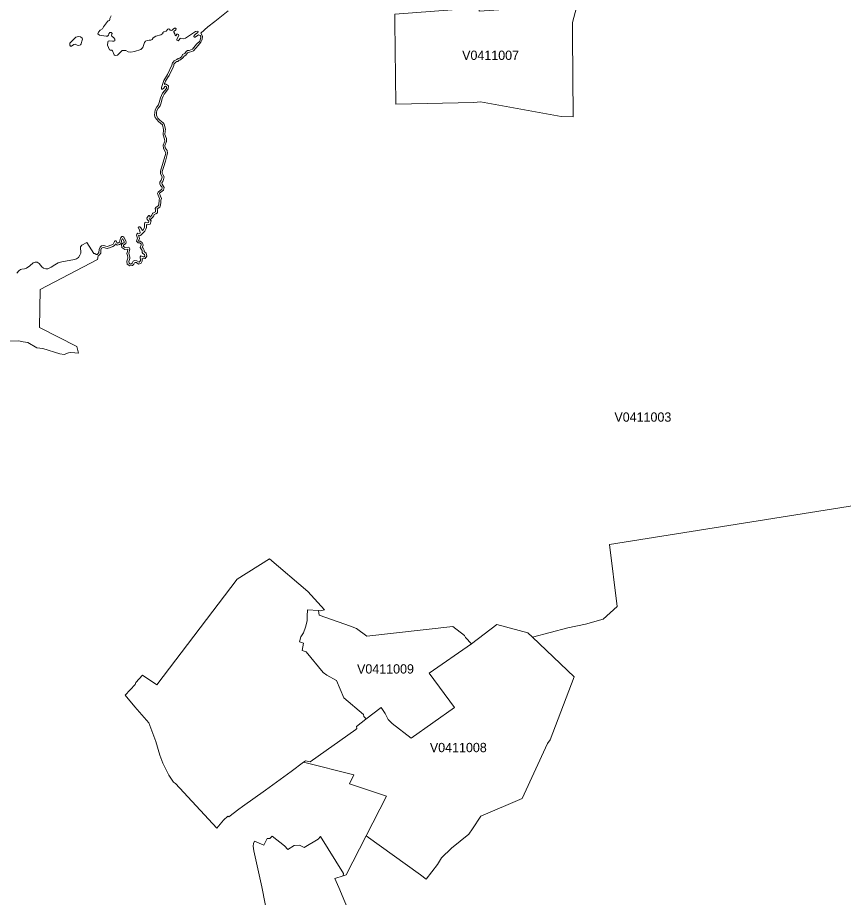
# Model space of a CAD drawing. Extents: x 369010 to 735936, y 6377141 to 6616555.
# Drawn here: x 487749 to 496599, y 6502874 to 6512310 of the extents above; entities that cross this region are included whole.
import ezdxf
from ezdxf.enums import TextEntityAlignment as Align

# ---------------------------------------------------------------- set-up
doc = ezdxf.new("R2010")
doc.units = 0
doc.header["$LTSCALE"] = 40
doc.layers.add('3', color=7, linetype='Continuous', lineweight=13)
doc.layers.add('4', color=7, linetype='Continuous')

msp = doc.modelspace()

# ---------------------------------------------------------------- linework, layer by layer
at = {"layer": '3'}
for points in [[(493314.14, 6512741.56), (493328.2, 6512449.77), (493329.53, 6512422.63), (492695.81, 6512378.44), (492695.81, 6512421.8), (492640.7, 6512411.87), (491791.17, 6512346.5), (491790.17, 6512261.93), (491801.1, 6511381.94), (492639.21, 6511401.14), (492710.38, 6511405.11), (493575.3, 6511248.71), (493702.9, 6511247.55), (493696.95, 6512120.42), (493696.12, 6512259.28), (493779.04, 6512568.27), (493662.85, 6512593.93), (493601.28, 6512629.18), (493519.69, 6512662.45), (493416.25, 6512689.26)], [(488444.84, 6512079.04), (488441.53, 6512090.8), (488422.17, 6512104.86), (488400.82, 6512109), (488372.85, 6512099.24), (488307.8, 6512035.02), (488307.47, 6512015.99), (488315.09, 6512004.24), (488325.18, 6512004.24), (488351.5, 6512022.44), (488366.06, 6512024.43), (488388.24, 6512013.51), (488403.13, 6512011.19), (488424.15, 6512018.47), (488429.78, 6512028.07), (488435.9, 6512056.37)], [(490810.72, 6504323.69), (490811.22, 6504324.19), (490833.56, 6504339.09), (490884.54, 6504329.65), (491374.43, 6504675.89), (491384.69, 6504684.66), (491381.05, 6504706.5), (491481.01, 6504786.77), (491478.03, 6504795.55), (491458.34, 6504815.9), (491454.04, 6504834.94), (491243.51, 6505015.5), (491165.4, 6505200.04), (491060.8, 6505258.13), (491022.9, 6505285.11), (490841.17, 6505507.54), (490796.65, 6505521.45), (490814.2, 6505600.23), (490770.34, 6505614.13), (490784.57, 6505667.09), (490810.89, 6505711.61), (490832.73, 6505770.69), (490850.28, 6505840.04), (490853.26, 6505891.02), (490854.75, 6505958.21), (490974.9, 6505949.77), (490991.12, 6505948.61), (491036.3, 6505958.21), (490858.72, 6506156.32), (490448.27, 6506503.88), (490101.7, 6506287.89), (489241.58, 6505155.52), (489085.84, 6505258.13), (489017.32, 6505177.86), (489007.06, 6505158.16), (488901.96, 6505042.81), (489004.08, 6504916.69), (489156.34, 6504744.74), (489229.99, 6504547.12), (489271.2, 6504398.5), (489306.12, 6504314.76), (489369.68, 6504183.35), (489417.84, 6504110.36), (489442.33, 6504095.46), (489885.06, 6503615.34), (489954.4, 6503701.4), (490001.08, 6503745.92), (490012, 6503736.49), (490118.58, 6503821.06), (490157.15, 6503847.37), (490403.75, 6504023.97), (490679.15, 6504224.23)], [(491481.01, 6504786.77), (491646.35, 6504909.91), (491688.72, 6504846.02), (491721.32, 6504781.48), (491761.54, 6504738.61), (491964.78, 6504581.05), (492429.02, 6504911.89), (492160.74, 6505277.33), (492611.57, 6505594.43), (492548.35, 6505662.12), (492537.42, 6505683.14), (492412.8, 6505778.97), (491491.77, 6505674.04), (491380.72, 6505756.63), (491316.83, 6505782.28), (490981.36, 6505900.62), (490974.9, 6505949.77), (490854.75, 6505958.21), (490853.26, 6505891.02), (490850.28, 6505840.04), (490832.73, 6505770.69), (490810.89, 6505711.61), (490784.57, 6505667.09), (490770.34, 6505614.13), (490814.2, 6505600.23), (490796.65, 6505521.45), (490841.17, 6505507.54), (491022.9, 6505285.11), (491060.8, 6505258.13), (491165.4, 6505200.04), (491243.51, 6505015.5), (491454.04, 6504834.94), (491458.34, 6504815.9), (491478.03, 6504795.55)], [(492611.57, 6505594.43), (492160.74, 6505277.33), (492429.02, 6504911.89), (491964.78, 6504581.05), (491761.54, 6504738.61), (491721.32, 6504781.48), (491688.72, 6504846.02), (491646.35, 6504909.91), (491481.01, 6504786.77), (491381.05, 6504706.5), (491384.69, 6504684.66), (491374.43, 6504675.89), (490884.54, 6504329.65), (490833.56, 6504339.09), (490811.22, 6504324.19), (490810.72, 6504323.69), (491353.41, 6504186.99), (491304.25, 6504092.98), (491701.96, 6503958.43), (491482.67, 6503532.58), (492064.91, 6503116.67), (492128.46, 6503069.83), (492250.11, 6503227.23), (492292.31, 6503299.22), (492399.73, 6503403.66), (492582.94, 6503553.11), (492625.14, 6503608.05), (492714.02, 6503746.42), (493157.57, 6503936.25), (493425.85, 6504524.45), (493456.47, 6504565.33), (493712.67, 6505239.1), (493268.46, 6505663.78), (493216.16, 6505710.95), (492885.65, 6505802.14)]]:
    msp.add_lwpolyline(points, close=True, dxfattribs=at)
for points in [[(493779.04, 6512568.27), (493696.12, 6512259.28), (493696.95, 6512120.42), (493702.9, 6511247.55), (493575.3, 6511248.71), (492710.38, 6511405.11), (492639.21, 6511401.14), (491801.1, 6511381.94), (491790.17, 6512261.93), (491791.17, 6512346.5)], [(489242.57, 6511246.23), (489237.28, 6511264.77), (489238.27, 6511291.41), (489241.58, 6511315.08), (489256.31, 6511340.07), (489276.17, 6511364.4), (489286.26, 6511397), (489297.68, 6511443.84), (489308.77, 6511467.51), (489317.88, 6511489.52), (489345.68, 6511520.63), (489362.23, 6511544.63), (489364.38, 6511578.56), (489335.09, 6511600.08), (489321.19, 6511591.64), (489323.83, 6511601.9), (489333.1, 6511627.88), (489354.95, 6511663.63), (489372.99, 6511690.28), (489414.86, 6511780.14), (489421.81, 6511796.7), (489422.81, 6511809.27), (489423.8, 6511811.92), (489430.75, 6511817.05), (489439.19, 6511828.64), (489445.31, 6511831.29), (489455.57, 6511838.57), (489464.84, 6511840.72), (489478.91, 6511852.8), (489495.13, 6511857.27), (489523.93, 6511881.93), (489531.87, 6511897.98), (489552.89, 6511908.58), (489570.43, 6511933.4), (489577.05, 6511937.37), (489592.28, 6511938.7), (489616.28, 6511945.98), (489634.98, 6511955.08), (489658.15, 6511980.57), (489682.48, 6512012.02), (489698.2, 6512028.07), (489712.77, 6512044.95), (489723.36, 6512068.78), (489727.99, 6512079.38), (489729.98, 6512112.64), (489711.44, 6512142.76), (489785.92, 6512210.46), (489863.54, 6512267.72), (490006.37, 6512383.24)], [(490006.37, 6512383.24), (489863.54, 6512267.72), (489785.92, 6512210.46), (489711.44, 6512142.76), (489729.98, 6512112.64), (489727.99, 6512079.38), (489723.36, 6512068.78), (489712.77, 6512044.95), (489698.2, 6512028.07), (489682.48, 6512012.02), (489658.15, 6511980.57), (489634.98, 6511955.08), (489616.28, 6511945.98), (489592.28, 6511938.7), (489577.05, 6511937.37), (489570.43, 6511933.4), (489552.89, 6511908.58), (489531.87, 6511897.98), (489523.93, 6511881.93), (489495.13, 6511857.27), (489478.91, 6511852.8), (489464.84, 6511840.72), (489455.57, 6511838.57), (489445.31, 6511831.29), (489439.19, 6511828.64), (489430.75, 6511817.05), (489423.8, 6511811.92), (489422.81, 6511809.27), (489421.81, 6511796.7), (489414.86, 6511780.14), (489372.99, 6511690.28), (489354.95, 6511663.63), (489333.1, 6511627.88), (489323.83, 6511601.9), (489321.19, 6511591.64), (489335.09, 6511600.08), (489364.38, 6511578.56), (489362.23, 6511544.63), (489345.68, 6511520.63), (489317.88, 6511489.52), (489308.77, 6511467.51), (489297.68, 6511443.84), (489286.26, 6511397), (489276.17, 6511364.4), (489256.31, 6511340.07), (489241.58, 6511315.08)], [(488750.69, 6512328.79), (488737.29, 6512301.98), (488738.12, 6512288.08), (488732.82, 6512280.46), (488719.74, 6512276.33), (488711.8, 6512269.71), (488670.26, 6512211.78), (488659.5, 6512189.27), (488635.01, 6512176.53), (488614.48, 6512152.86), (488609.85, 6512135.48), (488625.74, 6512122.08), (488696.41, 6512110.33), (488711.8, 6512111.81), (488722.56, 6512123.07), (488726.7, 6512136.47), (488736.46, 6512151.37), (488751.36, 6512149.22), (488761.12, 6512140.12), (488756.49, 6512122.57), (488757.48, 6512110.33), (488778.99, 6512092.45), (488790.75, 6512077.56), (488789.75, 6512062.16), (488778.5, 6512057.03), (488766.25, 6512056.04), (488734.31, 6512061.67), (488718.42, 6512059.02), (488713.95, 6512045.78), (488711.3, 6512014), (488733.81, 6511965.84), (488740.1, 6511959.55), (488756.98, 6511960.21), (488764.1, 6511952.93), (488785.12, 6511911.39), (488794.88, 6511904.27), (488820.04, 6511906.26), (488851.82, 6511940.68), (488868.7, 6511956.08), (488875.32, 6511958.06), (488909.74, 6511958.06), (488931.75, 6511942.17), (488962.54, 6511938.53), (489001.93, 6511946.31), (489020.96, 6511955.08), (489046.12, 6511959.72), (489069.62, 6511969.32), (489090.64, 6511988.35), (489110.17, 6512041.64), (489120.43, 6512057.03), (489136.81, 6512066.3), (489157.83, 6512069.28), (489175.71, 6512067.29), (489190.6, 6512076.07), (489201.86, 6512094.44), (489231.15, 6512109.33), (489284.44, 6512125.72), (489303.31, 6512137.96), (489306.46, 6512149.88), (489315.23, 6512157.49), (489339.72, 6512164.11), (489358.26, 6512187.28), (489366.37, 6512191.42), (489376.13, 6512187.78)], [(489376.13, 6512187.78), (489383.91, 6512176.53), (489395.17, 6512172.89), (489406.42, 6512177.02), (489415.03, 6512187.28), (489428.93, 6512196.55), (489441.84, 6512196.55), (489446.31, 6512190.76), (489443.82, 6512180), (489422.31, 6512162.62), (489421.32, 6512152.86), (489433.56, 6512134.49), (489436.71, 6512116.45), (489443.33, 6512114.46), (489456.57, 6512132.83), (489464.84, 6512132.83), (489474.28, 6512127.7), (489475.27, 6512119.43), (489455.74, 6512078.38), (489456.73, 6512067.63), (489467.49, 6512062), (489476.26, 6512067.13), (489490.17, 6512086.16), (489498.27, 6512089.14), (489529.56, 6512084.01), (489546.93, 6512090.8), (489656.66, 6512159.98), (489676.19, 6512164.61), (489685.29, 6512159.98), (489680.83, 6512151.2), (489653.52, 6512133.83), (489639.78, 6512118.43), (489638.29, 6512105.69), (489643.26, 6512099.9), (489651.04, 6512099.9), (489688.94, 6512124.56), (489703.33, 6512118.43), (489713.1, 6512105.69), (489709.95, 6512083.51), (489700.19, 6512056.87), (489667.42, 6512025.09), (489622.9, 6511971.3), (489588.47, 6511958.56), (489570.6, 6511956.9), (489556.37, 6511948.3), (489539.49, 6511924.13), (489516.98, 6511912.88), (489507.71, 6511894.34), (489485.7, 6511875.48), (489469.31, 6511870.84), (489455.41, 6511859.09), (489426.28, 6511844.69), (489416.52, 6511831.29), (489406.75, 6511824.17), (489402.12, 6511801.66), (489355.44, 6511700.21), (489315.06, 6511636.65), (489291.89, 6511559.69), (489291.89, 6511541.32), (489302.65, 6511541.32), (489315.56, 6511554.07), (489324.66, 6511570.45), (489333.93, 6511576.08), (489343.69, 6511568.96), (489342.7, 6511551.42), (489300.66, 6511500.28), (489278.65, 6511450.46), (489258.29, 6511374.16), (489239.76, 6511351.49), (489222.38, 6511321.86), (489217.25, 6511262.28), (489224.37, 6511237.29), (489258.29, 6511196.74), (489299.67, 6511159.34), (489312.08, 6511111.67), (489306.95, 6511054.24), (489323.34, 6511007.57), (489324.83, 6510984.07), (489307.45, 6510940.38), (489312.08, 6510906.12), (489331.61, 6510875.33), (489335.58, 6510856.8), (489278.15, 6510661.5), (489278.82, 6510638), (489299.17, 6510599.11), (489287.42, 6510565.18), (489274.18, 6510545.82), (489272.53, 6510526.29), (489279.31, 6510510.89), (489293.55, 6510495.5), (489298.68, 6510484.74), (489294.54, 6510470.35), (489253.16, 6510437.58), (489248.03, 6510423.67), (489268.06, 6510368.89), (489263.92, 6510354), (489261.44, 6510302.19), (489255.81, 6510290.94), (489228.17, 6510274.06), (489223.04, 6510263.8)], [(489241.58, 6511315.08), (489238.27, 6511291.41), (489237.28, 6511264.77), (489242.57, 6511246.23), (489252.67, 6511232.49), (489272.2, 6511211.14), (489307.12, 6511181.19), (489317.88, 6511168.94), (489332.11, 6511113.99), (489331.45, 6511092.81), (489327.31, 6511056.06), (489331.94, 6511039.85), (489343.03, 6511012.04), (489345.02, 6510980.76), (489327.97, 6510937.89), (489331.28, 6510913.07), (489350.31, 6510883.11), (489356.27, 6510856.3), (489332.27, 6510770.57), (489310.76, 6510704.04), (489298.35, 6510659.02), (489298.68, 6510642.14), (489304.3, 6510628.73), (489320.69, 6510602.42), (489313.57, 6510573.29), (489303.97, 6510553.93), (489293.71, 6510538.86), (489292.88, 6510529.6), (489296.19, 6510521.98), (489310.26, 6510506.92), (489320.03, 6510486.57), (489312.08, 6510458.76), (489270.04, 6510425.33), (489269.38, 6510423.51), (489280.8, 6510395.7), (489288.91, 6510369.06), (489283.78, 6510350.52), (489282.46, 6510332.32), (489281.3, 6510297.23), (489271.2, 6510276.87), (489244.39, 6510260.49), (489247.21, 6510248.41), (489246.38, 6510217.46), (489229.5, 6510205.37), (489210.96, 6510196.77), (489206.99, 6510183.36), (489195.9, 6510166.65), (489174.22, 6510146.29), (489157.83, 6510154.56), (489178.52, 6510130.07), (489168.09, 6510094.49), (489138.97, 6510088.2), (489128.54, 6510092.17), (489129.7, 6510076.28), (489128.54, 6510057.91), (489122.58, 6510039.7), (489111.66, 6510018.52), (489066.81, 6509974.17), (489044.13, 6509975.49), (489048.93, 6509964.9), (489055.22, 6509941.4), (489045.12, 6509915.91), (489048.93, 6509913.43), (489062.83, 6509912.76), (489084.18, 6509896.54), (489091.63, 6509884.46), (489094.28, 6509870.73), (489087.66, 6509850.86), (489085.01, 6509845.07), (489093.95, 6509836.63), (489103.22, 6509815.78), (489104.04, 6509797.74), (489107.19, 6509796.74), (489125.39, 6509782.18), (489134.83, 6509749.74), (489115.3, 6509727.56), (489091.47, 6509723.1), (489083.85, 6509726.74), (489084.51, 6509699.43), (489072.27, 6509677.75), (489047.94, 6509664.67), (489031.39, 6509677.91), (489021.46, 6509683.21), (489007.06, 6509684.2), (489001.93, 6509681.55), (488994.48, 6509664.51), (488978.59, 6509649.61), (488951.95, 6509646.3), (488924.14, 6509666.33), (488918.85, 6509696.28), (488925.3, 6509718.79), (488931.42, 6509730.21), (488931.26, 6509737.99), (488927.12, 6509758.68), (488920, 6509779.37), (488925.8, 6509802.54), (488929.27, 6509827.03), (488896.83, 6509824.55), (488864.39, 6509843.09), (488861.75, 6509877.35)], [(488891.21, 6509899.03), (488888.06, 6509896.05), (488877.3, 6509890.25), (488861.75, 6509877.35), (488864.39, 6509843.09), (488896.83, 6509824.55), (488929.27, 6509827.03), (488925.8, 6509802.54), (488920, 6509779.37), (488927.12, 6509758.68), (488931.26, 6509737.99), (488931.42, 6509730.21), (488925.3, 6509718.79), (488918.85, 6509696.28), (488924.14, 6509666.33), (488951.95, 6509646.3), (488978.59, 6509649.61), (488994.48, 6509664.51), (489001.93, 6509681.55), (489007.06, 6509684.2), (489021.46, 6509683.21), (489031.39, 6509677.91), (489047.94, 6509664.67), (489072.27, 6509677.75), (489084.51, 6509699.43), (489083.85, 6509726.74), (489091.47, 6509723.1), (489115.3, 6509727.56), (489134.83, 6509749.74), (489125.39, 6509782.18), (489107.19, 6509796.74), (489104.04, 6509797.74), (489103.22, 6509815.78), (489093.95, 6509836.63), (489085.01, 6509845.07), (489087.66, 6509850.86), (489094.28, 6509870.73), (489091.63, 6509884.46), (489084.18, 6509896.54), (489062.83, 6509912.76), (489048.93, 6509913.43), (489045.12, 6509915.91), (489055.22, 6509941.4), (489048.93, 6509964.9), (489044.13, 6509975.49), (489066.81, 6509974.17), (489111.66, 6510018.52), (489122.58, 6510039.7), (489128.54, 6510057.91), (489129.7, 6510076.28), (489128.54, 6510092.17), (489138.97, 6510088.2), (489168.09, 6510094.49), (489178.52, 6510130.07), (489157.83, 6510154.56), (489174.22, 6510146.29), (489195.9, 6510166.65), (489206.99, 6510183.36), (489210.96, 6510196.77), (489229.5, 6510205.37), (489246.38, 6510217.46), (489247.21, 6510248.41), (489244.39, 6510260.49), (489271.2, 6510276.87), (489281.3, 6510297.23), (489282.46, 6510332.32), (489283.78, 6510350.52), (489288.91, 6510369.06), (489280.8, 6510395.7), (489269.38, 6510423.51), (489270.04, 6510425.33), (489312.08, 6510458.76), (489320.03, 6510486.57), (489310.26, 6510506.92), (489296.19, 6510521.98), (489292.88, 6510529.6), (489293.71, 6510538.86), (489303.97, 6510553.93), (489313.57, 6510573.29), (489320.69, 6510602.42), (489304.3, 6510628.73), (489298.68, 6510642.14), (489298.35, 6510659.02), (489310.76, 6510704.04), (489332.27, 6510770.57), (489356.27, 6510856.3), (489350.31, 6510883.11), (489331.28, 6510913.07), (489327.97, 6510937.89), (489345.02, 6510980.76), (489343.03, 6511012.04), (489331.94, 6511039.85), (489327.31, 6511056.06), (489331.45, 6511092.81), (489332.11, 6511113.99), (489317.88, 6511168.94), (489307.12, 6511181.19), (489272.2, 6511211.14), (489252.67, 6511232.49), (489242.57, 6511246.23)], [(489223.04, 6510263.8), (489227.01, 6510246.25), (489226.52, 6510227.88), (489198.38, 6510212.99), (489193.25, 6510207.36), (489188.62, 6510191.97), (489170.74, 6510170.45), (489166.6, 6510172.6), (489161.47, 6510185.84), (489155.35, 6510186.34), (489146.08, 6510180.71), (489132.84, 6510158.21), (489136.32, 6510143.31), (489145.09, 6510138.68), (489156.34, 6510125.44), (489152.21, 6510111.53), (489140.46, 6510108.89), (489124.07, 6510117.66), (489113.81, 6510111.04), (489108.18, 6510094.65), (489108.68, 6510061.88), (489095.93, 6510031.6), (489087.16, 6510028.45), (489070.78, 6510054.1), (489056.88, 6510066.35), (489048.27, 6510066.85), (489039.99, 6510061.22), (489056.38, 6510028.95), (489062.01, 6510003.96), (489056.88, 6509994.69), (489036.35, 6509996.67), (489025.1, 6509988.56), (489022.45, 6509975.16), (489034.2, 6509942.88), (489022.45, 6509911.11), (489042.31, 6509893.56), (489055.72, 6509893.07), (489071.61, 6509882.81), (489073.59, 6509872.05), (489062.83, 6509844.91), (489083.36, 6509811.14), (489084.35, 6509790.12), (489089.48, 6509781.35), (489108.02, 6509770.6), (489112.65, 6509754.71), (489104.87, 6509745.94), (489094.11, 6509743.95), (489069.45, 6509753.22), (489061.84, 6509742.96), (489064.32, 6509704.39), (489057.7, 6509692.64), (489050.09, 6509688.51), (489026.92, 6509702.9), (489002.92, 6509704.39), (488986.54, 6509696.28), (488977.76, 6509676.26), (488969.66, 6509668.64), (488957.24, 6509666.99), (488942.35, 6509677.75), (488939.37, 6509695.29), (488951.62, 6509725.41), (488951.12, 6509740.31), (488940.86, 6509780.36), (488949.63, 6509828.52), (488945.49, 6509843.42), (488934.24, 6509847.55), (488901.47, 6509844.91), (488883.43, 6509855.17), (488882.43, 6509868.57), (488908.09, 6509887.44), (488913.22, 6509900.35), (488908.09, 6509916.24), (488888.06, 6509953.64), (488877.8, 6509961.26), (488864.06, 6509960.76), (488850.16, 6509945.37), (488838.91, 6509900.35), (488830.63, 6509894.06), (488819.87, 6509891.08), (488812.26, 6509899.19), (488803.99, 6509915.58), (488795.38, 6509916.74), (488786.61, 6509910.45), (488771.22, 6509880.32), (488759.96, 6509872.55), (488707.17, 6509855.17), (488670.26, 6509864.44), (488648.08, 6509861.29), (488632.85, 6509848.55), (488622.59, 6509822.89), (488619.45, 6509789.63), (488609.68, 6509775.23), (488601.57, 6509770.1), (488590.32, 6509770.1), (488575.92, 6509778.87), (488566.16, 6509779.37), (488490.85, 6509896.71), (488437.56, 6509868.57), (488421.67, 6509853.18), (488426.8, 6509782.84)], [(487624.27, 6508839.8), (487758.66, 6508842.95), (487807.16, 6508832.19), (487859.62, 6508825.73), (487955.45, 6508769.3), (488017.35, 6508760.36), (488199.57, 6508705.08), (488247.4, 6508696.14), (488294.73, 6508713.52), (488317.73, 6508719.98), (488361.76, 6508713.52), (488400.16, 6508712.2), (488382.12, 6508783.53), (487982.59, 6508986.77), (487990.37, 6509394.07), (488605.88, 6509715.48), (488612.17, 6509753.22), (488623.92, 6509760.5), (488638.98, 6509782.68), (488642.12, 6509818.09), (488649.4, 6509836.47), (488656.52, 6509842.26), (488669.1, 6509844.08), (488707.66, 6509834.31), (488743.25, 6509845.4), (488769.06, 6509854.67), (488785.45, 6509865.76), (488796.7, 6509881.48), (488798.03, 6509885.12), (488813.75, 6509868.41), (488839.73, 6509875.86), (488856.95, 6509888.77), (488862.91, 6509918.06), (488868.04, 6509935.44), (488872.5, 6509940.24), (488889.55, 6509908.29), (488892.03, 6509901.01), (488891.21, 6509899.03)], [(488861.75, 6509877.35), (488877.3, 6509890.25), (488888.06, 6509896.05), (488891.21, 6509899.03), (488892.03, 6509901.01), (488889.55, 6509908.29), (488872.5, 6509940.24), (488868.04, 6509935.44), (488862.91, 6509918.06), (488856.95, 6509888.77), (488839.73, 6509875.86), (488813.75, 6509868.41), (488798.03, 6509885.12), (488796.7, 6509881.48), (488785.45, 6509865.76), (488769.06, 6509854.67), (488743.25, 6509845.4), (488707.66, 6509834.31), (488669.1, 6509844.08), (488656.52, 6509842.26), (488649.4, 6509836.47), (488642.12, 6509818.09), (488638.98, 6509782.68), (488623.92, 6509760.5), (488612.17, 6509753.22), (488605.88, 6509715.48), (487990.37, 6509394.07), (487982.59, 6508986.77), (488382.12, 6508783.53), (488400.16, 6508712.2), (488361.76, 6508713.52), (488317.73, 6508719.98), (488294.73, 6508713.52), (488247.4, 6508696.14), (488199.57, 6508705.08), (488017.35, 6508760.36), (487955.45, 6508769.3), (487859.62, 6508825.73), (487807.16, 6508832.19), (487758.66, 6508842.95), (487624.27, 6508839.8)], [(488426.8, 6509782.84), (488416.54, 6509760.83), (488400.16, 6509738.32), (488379.14, 6509724.42), (488358.61, 6509716.81), (488222.74, 6509692.15), (488183.35, 6509680.4), (488146.93, 6509659.87), (488109.53, 6509632.73), (488072.13, 6509615.19), (488052.1, 6509614.69), (488025.95, 6509621.97), (488009.57, 6509636.21), (487978.29, 6509673.11), (487958.76, 6509687.02), (487935.75, 6509687.51), (487916.22, 6509679.4), (487880.31, 6509649.12), (487842.9, 6509623.96), (487823.54, 6509614.69), (487794.25, 6509613.7), (487780.84, 6509608.24), (487760.98, 6509594.5), (487740.46, 6509570.83)], [(489417.84, 6504110.36), (489369.68, 6504183.35), (489306.12, 6504314.76), (489271.2, 6504398.5), (489229.99, 6504547.12), (489156.34, 6504744.74), (489004.08, 6504916.69), (488901.96, 6505042.81), (489007.06, 6505158.16), (489017.32, 6505177.86), (489085.84, 6505258.13), (489241.58, 6505155.52), (490101.7, 6506287.89), (490448.27, 6506503.88), (490858.72, 6506156.32), (491036.3, 6505958.21), (490991.12, 6505948.61), (490974.9, 6505949.77), (490981.36, 6505900.62), (491316.83, 6505782.28), (491380.72, 6505756.63), (491491.77, 6505674.04), (492412.8, 6505778.97), (492537.42, 6505683.14), (492548.35, 6505662.12), (492611.57, 6505594.43), (492885.65, 6505802.14), (493216.16, 6505710.95), (493268.46, 6505663.78), (493645.14, 6505766.56), (493836.47, 6505803.46), (494022.49, 6505857.92), (494174.26, 6505995.12), (494091.51, 6506658.95), (496807.43, 6507090.09)], [(496807.43, 6507090.09), (494091.51, 6506658.95), (494174.26, 6505995.12), (494022.49, 6505857.92), (493836.47, 6505803.46), (493645.14, 6505766.56), (493268.46, 6505663.78), (493712.67, 6505239.1), (493456.47, 6504565.33), (493425.85, 6504524.45), (493157.57, 6503936.25), (492714.02, 6503746.42), (492625.14, 6503608.05), (492582.94, 6503553.11), (492399.73, 6503403.66), (492292.31, 6503299.22), (492250.11, 6503227.23), (492128.46, 6503069.83), (492064.91, 6503116.67), (491482.67, 6503532.58), (491268.84, 6503117.17), (491237.56, 6503106.08), (491148.85, 6503075.96), (491189.39, 6502981.79), (491587.93, 6502032.12)], [(490477.56, 6502420.89), (490365.68, 6502985.76), (490281.44, 6503372.21), (490273.66, 6503423.35), (490276.97, 6503450.99), (490288.39, 6503477.14), (490387.53, 6503433.61), (490421.95, 6503504.45), (490453.23, 6503505.11), (490478.22, 6503531.92), (490609.47, 6503427.65), (490645.22, 6503386.11), (490712.41, 6503430.96), (490768.02, 6503432.79), (490819.33, 6503409.78), (490970.43, 6503499.81), (490995.42, 6503525.47), (491241.53, 6503129.09), (491237.56, 6503106.08), (491268.84, 6503117.17), (491482.67, 6503532.58), (491701.96, 6503958.43), (491304.25, 6504092.98), (491353.41, 6504186.99), (490810.72, 6504323.69), (490679.15, 6504224.23), (490403.75, 6504023.97), (490157.15, 6503847.37), (490118.58, 6503821.06), (490012, 6503736.49), (490001.08, 6503745.92), (489954.4, 6503701.4), (489885.06, 6503615.34), (489442.33, 6504095.46), (489417.84, 6504110.36)], [(491587.93, 6502032.12), (491189.39, 6502981.79), (491148.85, 6503075.96), (491237.56, 6503106.08), (491241.53, 6503129.09), (490995.42, 6503525.47), (490970.43, 6503499.81), (490819.33, 6503409.78), (490768.02, 6503432.79), (490712.41, 6503430.96), (490645.22, 6503386.11), (490609.47, 6503427.65), (490478.22, 6503531.92), (490453.23, 6503505.11), (490421.95, 6503504.45), (490387.53, 6503433.61), (490288.39, 6503477.14), (490276.97, 6503450.99), (490273.66, 6503423.35), (490281.44, 6503372.21), (490365.68, 6502985.76), (490477.56, 6502420.89)]]:
    msp.add_lwpolyline(points, dxfattribs=at)

# ---------------------------------------------------------------- texts
at = {"layer": '4'}
for s, p in [('V0411007', (492817.51, 6511856.13)), ('V0411003', (494449.43, 6507975.76)), ('V0411009', (491691.22, 6505274.51)), ('V0411008', (492471.63, 6504431.4))]:
    msp.add_text(s, height=100, dxfattribs=at).set_placement(p, align=Align.CENTER)

doc.saveas('drawing.dxf')
